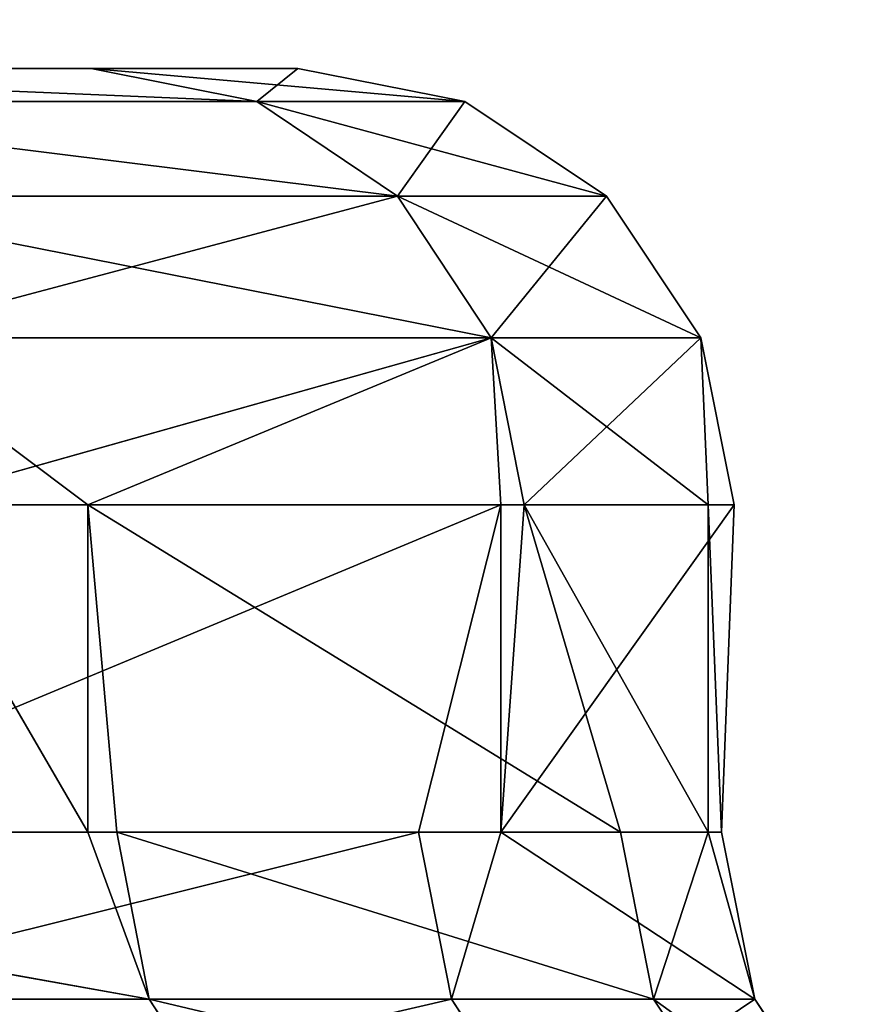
# Model space of a CAD drawing. Extents: x 0.04 to 8.7, y -7.15 to 0.
# Tile 422 of 464: x 6.908 to 6.9846, y -1.4328 to -1.344. Entities that reach past the tile are written whole.
import ezdxf

# ---------------------------------------------------------------- set-up
doc = ezdxf.new("R2010")
doc.units = 0
doc.header["$MEASUREMENT"] = 0
doc.layers.get('0').update_dxf_attribs({"linetype": 'CONTINUOUS'})

# ---------------------------------------------------------------- blocks, each defined once
blk = doc.blocks.new('ACE_M_STL')
at = {"color": 0}
for p, q in [((6.858709, -1.348425, -0.612422), (6.914412, -1.348425, -0.30846)), ((6.914412, -1.348425, 0.30846), (6.858709, -1.348425, 0.612422)), ((6.914412, -1.348425, 0.30846), (6.858709, -1.348425, 0.612422)), ((6.858709, -1.348425, -0.612422), (6.914412, -1.348425, -0.30846)), ((6.914412, -1.348425, -0.30846), (6.933071, -1.348425)), ((6.933071, -1.348425), (6.914412, -1.348425, 0.30846)), ((6.929369, -1.351422, 0.310276), (6.914412, -1.348425, 0.30846)), ((6.914412, -1.348425, -0.30846), (6.929369, -1.351422, -0.310276)), ((6.914412, -1.348425, -0.30846), (6.933071, -1.348425)), ((6.914412, -1.348425, -0.30846), (6.929369, -1.351422, -0.310276)), ((6.929369, -1.351422, 0.310276), (6.914412, -1.348425, 0.30846)), ((6.933071, -1.348425), (6.914412, -1.348425, 0.30846)), ((6.933071, -1.348425), (6.948137, -1.351422)), ((6.933071, -1.348425), (6.948137, -1.351422)), ((6.929369, -1.351422, 0.310276), (6.873338, -1.351422, 0.616028)), ((6.929369, -1.351422, 0.310276), (6.873338, -1.351422, 0.616028)), ((6.873338, -1.351422, -0.616028), (6.929369, -1.351422, -0.310276)), ((6.873338, -1.351422, -0.616028), (6.929369, -1.351422, -0.310276)), ((6.929369, -1.351422, 0.310276), (6.942048, -1.359956, 0.311816)), ((6.929369, -1.351422, 0.310276), (6.942048, -1.359956, 0.311816)), ((6.929369, -1.351422, 0.310276), (6.948137, -1.351422)), ((6.929369, -1.351422, -0.310276), (6.948137, -1.351422)), ((6.929369, -1.351422, -0.310276), (6.942048, -1.359956, -0.311816)), ((6.929369, -1.351422, -0.310276), (6.948137, -1.351422)), ((6.929369, -1.351422, -0.310276), (6.942048, -1.359956, -0.311816)), ((6.929369, -1.351422, 0.310276), (6.948137, -1.351422)), ((6.960909, -1.359956), (6.948137, -1.351422)), ((6.960909, -1.359956), (6.948137, -1.351422)), ((6.942048, -1.359956, 0.311816), (6.885739, -1.359956, 0.619084)), ((6.885739, -1.359956, -0.619084), (6.942048, -1.359956, -0.311816)), ((6.942048, -1.359956, 0.311816), (6.885739, -1.359956, 0.619084)), ((6.885739, -1.359956, -0.619084), (6.942048, -1.359956, -0.311816)), ((6.960909, -1.359956), (6.942048, -1.359956, 0.311816)), ((6.942048, -1.359956, 0.311816), (6.95052, -1.372729, 0.312844)), ((6.960909, -1.359956), (6.942048, -1.359956, 0.311816)), ((6.960909, -1.359956), (6.942048, -1.359956, -0.311816)), ((6.95052, -1.372729, -0.312844), (6.942048, -1.359956, -0.311816)), ((6.942048, -1.359956, 0.311816), (6.95052, -1.372729, 0.312844)), ((6.95052, -1.372729, -0.312844), (6.942048, -1.359956, -0.311816)), ((6.960909, -1.359956), (6.942048, -1.359956, -0.311816)), ((6.960909, -1.359956), (6.969444, -1.372729)), ((6.960909, -1.359956), (6.969444, -1.372729)), ((6.894025, -1.372729, 0.621127), (6.91412, -1.387795, 0.547434)), ((6.95052, -1.372729, 0.312844), (6.894025, -1.372729, 0.621127)), ((6.95052, -1.372729, 0.312844), (6.894025, -1.372729, 0.621127)), ((6.894025, -1.372729, 0.621127), (6.91412, -1.387795, 0.547434)), ((6.95052, -1.372729, -0.312844), (6.894025, -1.372729, -0.621127)), ((6.95052, -1.372729, -0.312844), (6.894025, -1.372729, -0.621127)), ((6.896935, -1.387795, -0.621844), (6.95052, -1.372729, -0.312844)), ((6.896935, -1.387795, -0.621844), (6.95052, -1.372729, -0.312844)), ((6.95052, -1.372729, 0.312844), (6.91412, -1.387795, 0.547434)), ((6.95052, -1.372729, 0.312844), (6.91412, -1.387795, 0.547434)), ((6.953496, -1.387795, 0.313206), (6.95052, -1.372729, 0.312844)), ((6.95052, -1.372729, 0.312844), (6.9701, -1.387795, 0.11028)), ((6.969444, -1.372729), (6.95052, -1.372729, 0.312844)), ((6.95052, -1.372729, -0.312844), (6.969444, -1.372729)), ((6.953496, -1.387795, 0.313206), (6.95052, -1.372729, 0.312844)), ((6.969444, -1.372729), (6.95052, -1.372729, 0.312844)), ((6.95052, -1.372729, 0.312844), (6.9701, -1.387795, 0.11028)), ((6.951395, -1.387795, -0.330046), (6.95052, -1.372729, -0.312844)), ((6.951395, -1.387795, -0.330046), (6.95052, -1.372729, -0.312844)), ((6.953496, -1.387795, -0.313206), (6.95052, -1.372729, -0.312844)), ((6.953496, -1.387795, -0.313206), (6.95052, -1.372729, -0.312844)), ((6.95052, -1.372729, -0.312844), (6.969444, -1.372729)), ((6.969444, -1.372729), (6.9701, -1.387795, 0.11028)), ((6.972441, -1.387795), (6.969444, -1.372729)), ((6.972441, -1.387795), (6.969444, -1.372729)), ((6.969444, -1.372729), (6.9701, -1.387795, 0.11028)), ((6.951395, -1.387795, -0.330046), (6.880549, -1.417323, -0.684912)), ((6.951395, -1.387795, -0.330046), (6.880549, -1.417323, -0.684912)), ((6.896935, -1.387795, 0.621844), (6.91412, -1.417323, 0.547434)), ((6.896935, -1.387795, 0.621844), (6.91412, -1.417323, 0.547434)), ((6.896935, -1.387795, 0.621844), (6.91412, -1.387795, 0.547434)), ((6.951395, -1.387795, -0.330046), (6.896935, -1.387795, -0.621844)), ((6.896935, -1.387795, 0.621844), (6.91412, -1.387795, 0.547434)), ((6.951395, -1.387795, -0.330046), (6.896935, -1.387795, -0.621844)), ((6.91412, -1.387795, 0.547434), (6.91412, -1.417323, 0.547434)), ((6.91412, -1.387795, 0.547434), (6.91412, -1.417323, 0.547434)), ((6.91412, -1.387795, 0.547434), (6.916721, -1.417323, 0.53522)), ((6.91412, -1.387795, 0.547434), (6.916721, -1.417323, 0.53522)), ((6.91412, -1.387795, 0.547434), (6.962176, -1.417323, 0.230729)), ((6.91412, -1.387795, 0.547434), (6.962176, -1.417323, 0.230729)), ((6.91412, -1.387795, 0.547434), (6.953496, -1.387795, 0.313206)), ((6.91412, -1.387795, 0.547434), (6.953496, -1.387795, 0.313206)), ((6.951395, -1.387795, -0.330046), (6.943963, -1.417323, -0.383649)), ((6.951395, -1.387795, -0.330046), (6.943963, -1.417323, -0.383649)), ((6.951395, -1.417323, -0.330046), (6.951395, -1.387795, -0.330046)), ((6.972441, -1.387795), (6.951395, -1.417323, -0.330046)), ((6.972441, -1.387795), (6.951395, -1.417323, -0.330046)), ((6.953496, -1.387795, -0.313206), (6.951395, -1.417323, -0.330046)), ((6.953496, -1.387795, -0.313206), (6.951395, -1.417323, -0.330046)), ((6.953496, -1.387795, -0.313206), (6.951395, -1.387795, -0.330046)), ((6.951395, -1.417323, -0.330046), (6.951395, -1.387795, -0.330046)), ((6.953496, -1.387795, -0.313206), (6.951395, -1.387795, -0.330046)), ((6.953496, -1.387795, 0.313206), (6.962176, -1.417323, 0.230729)), ((6.953496, -1.387795, 0.313206), (6.962176, -1.417323, 0.230729)), ((6.953496, -1.387795, 0.313206), (6.9701, -1.417323, 0.11028)), ((6.953496, -1.387795, 0.313206), (6.9701, -1.417323, 0.11028)), ((6.953496, -1.387795, 0.313206), (6.9701, -1.387795, 0.11028)), ((6.972441, -1.387795), (6.953496, -1.387795, -0.313206)), ((6.953496, -1.387795, 0.313206), (6.9701, -1.387795, 0.11028)), ((6.972441, -1.387795), (6.953496, -1.387795, -0.313206)), ((6.9701, -1.387795, 0.11028), (6.9701, -1.417323, 0.11028)), ((6.9701, -1.387795, 0.11028), (6.9701, -1.417323, 0.11028)), ((6.9701, -1.387795, 0.11028), (6.9713, -1.417323, -0.077)), ((6.9701, -1.387795, 0.11028), (6.9713, -1.417323, -0.077)), ((6.9701, -1.387795, 0.11028), (6.972441, -1.387795)), ((6.9701, -1.387795, 0.11028), (6.972441, -1.387795)), ((6.972441, -1.387795), (6.9713, -1.417323, -0.077)), ((6.972441, -1.387795), (6.9713, -1.417323, -0.077)), ((6.91412, -1.417323, 0.547434), (6.835572, -1.417323, 0.832197)), ((6.835572, -1.417323, 0.832197), (6.919654, -1.432389, 0.535837)), ((6.835572, -1.417323, 0.832197), (6.919654, -1.432389, 0.535837)), ((6.91412, -1.417323, 0.547434), (6.835572, -1.417323, 0.832197)), ((6.880549, -1.417323, -0.684912), (6.943963, -1.417323, -0.383649)), ((6.880549, -1.417323, -0.684912), (6.943963, -1.417323, -0.383649)), ((6.916721, -1.417323, 0.53522), (6.91412, -1.417323, 0.547434)), ((6.91412, -1.417323, 0.547434), (6.919654, -1.432389, 0.535837)), ((6.916721, -1.417323, 0.53522), (6.91412, -1.417323, 0.547434)), ((6.91412, -1.417323, 0.547434), (6.919654, -1.432389, 0.535837)), ((6.962176, -1.417323, 0.230729), (6.916721, -1.417323, 0.53522)), ((6.916721, -1.417323, 0.53522), (6.919654, -1.432389, 0.535837)), ((6.962176, -1.417323, 0.230729), (6.916721, -1.417323, 0.53522)), ((6.916721, -1.417323, 0.53522), (6.919654, -1.432389, 0.535837)), ((6.943963, -1.417323, -0.383649), (6.951395, -1.417323, -0.330046)), ((6.943963, -1.417323, -0.383649), (6.951395, -1.417323, -0.330046)), ((6.943963, -1.417323, -0.383649), (6.946927, -1.432389, -0.384091)), ((6.943963, -1.417323, -0.383649), (6.946927, -1.432389, -0.384091)), ((6.951395, -1.417323, -0.330046), (6.946927, -1.432389, -0.384091)), ((6.951395, -1.417323, -0.330046), (6.946927, -1.432389, -0.384091)), ((6.951395, -1.417323, -0.330046), (6.9713, -1.417323, -0.077)), ((6.974295, -1.432389, -0.077089), (6.951395, -1.417323, -0.330046)), ((6.951395, -1.417323, -0.330046), (6.9713, -1.417323, -0.077)), ((6.974295, -1.432389, -0.077089), (6.951395, -1.417323, -0.330046)), ((6.9701, -1.417323, 0.11028), (6.962176, -1.417323, 0.230729)), ((6.962176, -1.417323, 0.230729), (6.965161, -1.432389, 0.230996)), ((6.962176, -1.417323, 0.230729), (6.965161, -1.432389, 0.230996)), ((6.9701, -1.417323, 0.11028), (6.962176, -1.417323, 0.230729)), ((6.9701, -1.417323, 0.11028), (6.965161, -1.432389, 0.230996)), ((6.9701, -1.417323, 0.11028), (6.965161, -1.432389, 0.230996)), ((6.9713, -1.417323, -0.077), (6.9701, -1.417323, 0.11028)), ((6.9701, -1.417323, 0.11028), (6.974295, -1.432389, -0.077089)), ((6.9701, -1.417323, 0.11028), (6.974295, -1.432389, -0.077089)), ((6.9713, -1.417323, -0.077), (6.9701, -1.417323, 0.11028)), ((6.9713, -1.417323, -0.077), (6.974295, -1.432389, -0.077089)), ((6.9713, -1.417323, -0.077), (6.974295, -1.432389, -0.077089)), ((6.919654, -1.432389, 0.535837), (6.838411, -1.432389, 0.833157)), ((6.919654, -1.432389, 0.535837), (6.838411, -1.432389, 0.833157)), ((6.88344, -1.432389, -0.685702), (6.946927, -1.432389, -0.384091)), ((6.88344, -1.432389, -0.685702), (6.946927, -1.432389, -0.384091)), ((6.965161, -1.432389, 0.230996), (6.919654, -1.432389, 0.535837)), ((6.928006, -1.445162, 0.537595), (6.919654, -1.432389, 0.535837)), ((6.965161, -1.432389, 0.230996), (6.919654, -1.432389, 0.535837)), ((6.928006, -1.445162, 0.537595), (6.919654, -1.432389, 0.535837)), ((6.946927, -1.432389, -0.384091), (6.974295, -1.432389, -0.077089)), ((6.955368, -1.445162, -0.385351), (6.946927, -1.432389, -0.384091)), ((6.946927, -1.432389, -0.384091), (6.974295, -1.432389, -0.077089)), ((6.955368, -1.445162, -0.385351), (6.946927, -1.432389, -0.384091)), ((6.974295, -1.432389, -0.077089), (6.965161, -1.432389, 0.230996)), ((6.973662, -1.445162, 0.231753), (6.965161, -1.432389, 0.230996)), ((6.974295, -1.432389, -0.077089), (6.965161, -1.432389, 0.230996)), ((6.973662, -1.445162, 0.231753), (6.965161, -1.432389, 0.230996)), ((6.982826, -1.445162, -0.077342), (6.974295, -1.432389, -0.077089)), ((6.982826, -1.445162, -0.077342), (6.974295, -1.432389, -0.077089))]:
    blk.add_line(p, q, dxfattribs=at)
mesh = blk.add_polyface(dxfattribs=at)
corners = [(7.010384, -1.889764, 3.435782), (6.53937, 0, 3.750504), (6.53937, -1.889764, 3.750504), (7.010384, 0, 3.435782)]
mesh.append_faces([[corners[k] for k in face] for face in [(0, 1, 2), (1, 0, 3)]], dxfattribs={"vtx0": -1, "color": 0})
mesh = blk.add_polyface(dxfattribs=at)
corners = [(7.010384, 0, -3.435782), (6.53937, -1.889764, -3.750504), (6.53937, 0, -3.750504), (7.010384, -1.889764, -3.435782)]
mesh.append_faces([[corners[k] for k in face] for face in [(0, 1, 2), (1, 0, 3)]], dxfattribs={"vtx0": -1, "color": 0})
mesh = blk.add_polyface(dxfattribs=at)
corners = [(4.682476, -1.348425, -2.540397), (4.065556, -1.348425, -2.540397), (4.374016, -1.348425, -2.559055), (4.986437, -1.348425, -2.484694), (3.761594, -1.348425, -2.484694), (5.281469, -1.348425, -2.392758), (3.466562, -1.348425, -2.392758), (5.563268, -1.348425, -2.265931), (3.184763, -1.348425, -2.265931), (4.374016, -1.348425, -2.258858), (4.662872, -1.348425, -2.240313), (5.827724, -1.348425, -2.106061), (4.946985, -1.348425, -2.184982), (5.22169, -1.348425, -2.093774), (6.070983, -1.348425, -1.91548), (5.482477, -1.348425, -1.968185), (5.725062, -1.348425, -1.81028), (6.289496, -1.348425, -1.696967), (5.945464, -1.348425, -1.622649), (6.480077, -1.348425, -1.453709), (6.140062, -1.348425, -1.408375), (6.639946, -1.348425, -1.189252), (6.305662, -1.348425, -1.170975), (6.766774, -1.348425, -0.907453), (6.439544, -1.348425, -0.914348), (6.53951, -1.348425, -0.642707), (6.858709, -1.348425, -0.612422), (6.603919, -1.348425, -0.360514), (6.914412, -1.348425, -0.30846), (6.631713, -1.348425, -0.0724), (6.933071, -1.348425), (6.622436, -1.348425, 0.216902), (6.914412, -1.348425, 0.30846), (6.57624, -1.348425, 0.502643), (6.858709, -1.348425, 0.612422), (6.493883, -1.348425, 0.780131), (6.766774, -1.348425, 0.907453), (6.376718, -1.348425, 1.044808), (6.639946, -1.348425, 1.189252), (6.226668, -1.348425, 1.292331), (6.480077, -1.348425, 1.453709), (6.046198, -1.348425, 1.518632), (6.289496, -1.348425, 1.696967), (5.838272, -1.348425, 1.719998), (6.070983, -1.348425, 1.91548), (5.606301, -1.348425, 1.893122), (5.354098, -1.348425, 2.035161), (5.827724, -1.348425, 2.106061), (5.085801, -1.348425, 2.143782), (5.563268, -1.348425, 2.265931), (4.805816, -1.348425, 2.217203), (4.518741, -1.348425, 2.254217), (4.22929, -1.348425, 2.254217), (4.085159, -1.348425, -2.240313), (2.920307, -1.348425, -2.106061), (3.801046, -1.348425, -2.184982), (3.526341, -1.348425, -2.093774), (2.677048, -1.348425, -1.91548), (3.265554, -1.348425, -1.968185), (3.022969, -1.348425, -1.81028), (2.458535, -1.348425, -1.696967), (2.802567, -1.348425, -1.622649), (2.267955, -1.348425, -1.453709), (2.607969, -1.348425, -1.408375), (2.108085, -1.348425, -1.189252), (2.442369, -1.348425, -1.170975), (1.981257, -1.348425, -0.907453), (2.308487, -1.348425, -0.914348), (2.208521, -1.348425, -0.642707), (1.889322, -1.348425, -0.612422), (2.144112, -1.348425, -0.360514), (1.833619, -1.348425, -0.30846), (2.116318, -1.348425, -0.0724), (1.814961, -1.348425), (2.125595, -1.348425, 0.216902), (1.833619, -1.348425, 0.30846), (2.171792, -1.348425, 0.502643), (1.889322, -1.348425, 0.612422), (2.254148, -1.348425, 0.780131), (1.981257, -1.348425, 0.907453), (2.371313, -1.348425, 1.044808), (2.108085, -1.348425, 1.189252), (2.521363, -1.348425, 1.292331), (2.267955, -1.348425, 1.453709), (2.701833, -1.348425, 1.518632), (2.458535, -1.348425, 1.696967), (2.909759, -1.348425, 1.719998), (2.677048, -1.348425, 1.91548), (3.14173, -1.348425, 1.893122), (3.393934, -1.348425, 2.035161), (2.920307, -1.348425, 2.106061), (3.662231, -1.348425, 2.143782), (3.184763, -1.348425, 2.265931), (3.942215, -1.348425, 2.217203), (5.281469, -1.348425, 2.392758), (3.466562, -1.348425, 2.392758), (4.986437, -1.348425, 2.484694), (3.761594, -1.348425, 2.484694), (4.682476, -1.348425, 2.540397), (4.065556, -1.348425, 2.540397), (4.374016, -1.348425, 2.559055)]
mesh.append_faces([[corners[k] for k in face] for face in [(0, 1, 2), (99, 98, 100)]], dxfattribs={"vtx0": -1, "color": 0})
mesh.append_faces([[corners[k] for k in face] for face in [(1, 3, 4), (4, 5, 6), (6, 7, 8), (9, 7, 10), (10, 11, 12), (12, 11, 13), (13, 14, 15), (15, 14, 16), (16, 17, 18), (18, 19, 20), (20, 21, 22), (22, 23, 24), (24, 23, 25), (25, 26, 27), (27, 28, 29), (29, 30, 31), (31, 32, 33), (33, 34, 35), (35, 36, 37), (37, 38, 39), (39, 40, 41), (41, 42, 43), (43, 44, 45), (45, 44, 46), (46, 47, 48), (48, 49, 50), (50, 49, 51), (51, 49, 52), (8, 53, 54), (53, 8, 9), (54, 56, 57), (57, 59, 60), (60, 61, 62), (62, 63, 64), (64, 65, 66), (66, 68, 69), (69, 70, 71), (71, 72, 73), (73, 74, 75), (75, 76, 77), (77, 78, 79), (79, 80, 81), (81, 82, 83), (83, 84, 85), (85, 86, 87), (87, 89, 90), (90, 91, 92), (92, 94, 95), (95, 96, 97), (97, 98, 99)]], dxfattribs={"vtx0": -1, "vtx1": -1, "color": 0})
mesh.append_faces([[corners[k] for k in face] for face in [(8, 7, 9), (92, 52, 49)]], dxfattribs={"vtx0": -1, "vtx1": -1, "vtx2": -1, "color": 0})
mesh.append_faces([[corners[k] for k in face] for face in [(1, 0, 3), (4, 3, 5), (6, 5, 7), (10, 7, 11), (13, 11, 14), (16, 14, 17), (18, 17, 19), (20, 19, 21), (22, 21, 23), (25, 23, 26), (27, 26, 28), (29, 28, 30), (31, 30, 32), (33, 32, 34), (35, 34, 36), (37, 36, 38), (39, 38, 40), (41, 40, 42), (43, 42, 44), (46, 44, 47), (48, 47, 49), (54, 53, 55), (54, 55, 56), (57, 56, 58), (57, 58, 59), (60, 59, 61), (62, 61, 63), (64, 63, 65), (66, 65, 67), (66, 67, 68), (69, 68, 70), (71, 70, 72), (73, 72, 74), (75, 74, 76), (77, 76, 78), (79, 78, 80), (81, 80, 82), (83, 82, 84), (85, 84, 86), (87, 86, 88), (87, 88, 89), (90, 89, 91), (92, 91, 93), (92, 93, 52), (92, 49, 94), (95, 94, 96), (97, 96, 98)]], dxfattribs={"vtx0": -1, "vtx2": -1, "color": 0})
mesh = blk.add_polyface(dxfattribs=at)
corners = [(6.929369, -1.351422, 0.310276), (6.858709, -1.348425, 0.612422), (6.914412, -1.348425, 0.30846), (6.873338, -1.351422, 0.616028)]
mesh.append_faces([[corners[k] for k in face] for face in [(0, 1, 2), (1, 0, 3)]], dxfattribs={"vtx0": -1, "color": 0})
mesh = blk.add_polyface(dxfattribs=at)
corners = [(6.929369, -1.351422, -0.310276), (6.858709, -1.348425, -0.612422), (6.873338, -1.351422, -0.616028), (6.914412, -1.348425, -0.30846)]
mesh.append_faces([[corners[k] for k in face] for face in [(0, 1, 2), (1, 0, 3)]], dxfattribs={"vtx0": -1, "color": 0})
mesh = blk.add_polyface(dxfattribs=at)
corners = [(6.948137, -1.351422), (6.914412, -1.348425, -0.30846), (6.929369, -1.351422, -0.310276), (6.933071, -1.348425)]
mesh.append_faces([[corners[k] for k in face] for face in [(0, 1, 2), (1, 0, 3)]], dxfattribs={"vtx0": -1, "color": 0})
mesh = blk.add_polyface(dxfattribs=at)
corners = [(6.929369, -1.351422, 0.310276), (6.933071, -1.348425), (6.948137, -1.351422), (6.914412, -1.348425, 0.30846)]
mesh.append_faces([[corners[k] for k in face] for face in [(0, 1, 2), (1, 0, 3)]], dxfattribs={"vtx0": -1, "color": 0})
mesh = blk.add_polyface(dxfattribs=at)
corners = [(6.942048, -1.359956, 0.311816), (6.873338, -1.351422, 0.616028), (6.929369, -1.351422, 0.310276), (6.885739, -1.359956, 0.619084)]
mesh.append_faces([[corners[k] for k in face] for face in [(0, 1, 2), (1, 0, 3)]], dxfattribs={"vtx0": -1, "color": 0})
mesh = blk.add_polyface(dxfattribs=at)
corners = [(6.942048, -1.359956, -0.311816), (6.873338, -1.351422, -0.616028), (6.885739, -1.359956, -0.619084), (6.929369, -1.351422, -0.310276)]
mesh.append_faces([[corners[k] for k in face] for face in [(0, 1, 2), (1, 0, 3)]], dxfattribs={"vtx0": -1, "color": 0})
mesh = blk.add_polyface(dxfattribs=at)
corners = [(6.942048, -1.359956, 0.311816), (6.948137, -1.351422), (6.960909, -1.359956), (6.929369, -1.351422, 0.310276)]
mesh.append_faces([[corners[k] for k in face] for face in [(0, 1, 2), (1, 0, 3)]], dxfattribs={"vtx0": -1, "color": 0})
mesh = blk.add_polyface(dxfattribs=at)
corners = [(6.960909, -1.359956), (6.929369, -1.351422, -0.310276), (6.942048, -1.359956, -0.311816), (6.948137, -1.351422)]
mesh.append_faces([[corners[k] for k in face] for face in [(0, 1, 2), (1, 0, 3)]], dxfattribs={"vtx0": -1, "color": 0})
mesh = blk.add_polyface(dxfattribs=at)
corners = [(6.885739, -1.359956, 0.619084), (6.95052, -1.372729, 0.312844), (6.894025, -1.372729, 0.621127), (6.942048, -1.359956, 0.311816)]
mesh.append_faces([[corners[k] for k in face] for face in [(0, 1, 2), (1, 0, 3)]], dxfattribs={"vtx0": -1, "color": 0})
mesh = blk.add_polyface(dxfattribs=at)
corners = [(6.942048, -1.359956, -0.311816), (6.894025, -1.372729, -0.621127), (6.95052, -1.372729, -0.312844), (6.885739, -1.359956, -0.619084)]
mesh.append_faces([[corners[k] for k in face] for face in [(0, 1, 2), (1, 0, 3)]], dxfattribs={"vtx0": -1, "color": 0})
mesh = blk.add_polyface(dxfattribs=at)
corners = [(6.942048, -1.359956, 0.311816), (6.969444, -1.372729), (6.95052, -1.372729, 0.312844), (6.960909, -1.359956)]
mesh.append_faces([[corners[k] for k in face] for face in [(0, 1, 2), (1, 0, 3)]], dxfattribs={"vtx0": -1, "color": 0})
mesh = blk.add_polyface(dxfattribs=at)
corners = [(6.960909, -1.359956), (6.95052, -1.372729, -0.312844), (6.969444, -1.372729), (6.942048, -1.359956, -0.311816)]
mesh.append_faces([[corners[k] for k in face] for face in [(0, 1, 2), (1, 0, 3)]], dxfattribs={"vtx0": -1, "color": 0})
mesh = blk.add_polyface(dxfattribs=at)
corners = [(6.894025, -1.372729, 0.621127), (6.91412, -1.387795, 0.547434), (6.896935, -1.387795, 0.621844)]
mesh.append_faces([[corners[k] for k in face] for face in [(0, 1, 2)]], dxfattribs={"color": 0})
mesh = blk.add_polyface(dxfattribs=at)
corners = [(6.95052, -1.372729, 0.312844), (6.91412, -1.387795, 0.547434), (6.894025, -1.372729, 0.621127)]
mesh.append_faces([[corners[k] for k in face] for face in [(0, 1, 2)]], dxfattribs={"color": 0})
mesh = blk.add_polyface(dxfattribs=at)
corners = [(6.894025, -1.372729, -0.621127), (6.896935, -1.387795, -0.621844), (6.95052, -1.372729, -0.312844)]
mesh.append_faces([[corners[k] for k in face] for face in [(0, 1, 2)]], dxfattribs={"color": 0})
mesh = blk.add_polyface(dxfattribs=at)
corners = [(6.95052, -1.372729, -0.312844), (6.896935, -1.387795, -0.621844), (6.951395, -1.387795, -0.330046)]
mesh.append_faces([[corners[k] for k in face] for face in [(0, 1, 2)]], dxfattribs={"color": 0})
mesh = blk.add_polyface(dxfattribs=at)
corners = [(6.95052, -1.372729, 0.312844), (6.953496, -1.387795, 0.313206), (6.91412, -1.387795, 0.547434)]
mesh.append_faces([[corners[k] for k in face] for face in [(0, 1, 2)]], dxfattribs={"color": 0})
mesh = blk.add_polyface(dxfattribs=at)
corners = [(6.95052, -1.372729, 0.312844), (6.9701, -1.387795, 0.11028), (6.953496, -1.387795, 0.313206)]
mesh.append_faces([[corners[k] for k in face] for face in [(0, 1, 2)]], dxfattribs={"color": 0})
mesh = blk.add_polyface(dxfattribs=at)
corners = [(6.969444, -1.372729), (6.9701, -1.387795, 0.11028), (6.95052, -1.372729, 0.312844)]
mesh.append_faces([[corners[k] for k in face] for face in [(0, 1, 2)]], dxfattribs={"color": 0})
mesh = blk.add_polyface(dxfattribs=at)
corners = [(6.95052, -1.372729, -0.312844), (6.951395, -1.387795, -0.330046), (6.953496, -1.387795, -0.313206)]
mesh.append_faces([[corners[k] for k in face] for face in [(0, 1, 2)]], dxfattribs={"color": 0})
mesh = blk.add_polyface(dxfattribs=at)
corners = [(6.969444, -1.372729), (6.953496, -1.387795, -0.313206), (6.972441, -1.387795), (6.95052, -1.372729, -0.312844)]
mesh.append_faces([[corners[k] for k in face] for face in [(0, 1, 2), (1, 0, 3)]], dxfattribs={"vtx0": -1, "color": 0})
mesh = blk.add_polyface(dxfattribs=at)
corners = [(6.969444, -1.372729), (6.972441, -1.387795), (6.9701, -1.387795, 0.11028)]
mesh.append_faces([[corners[k] for k in face] for face in [(0, 1, 2)]], dxfattribs={"color": 0})
mesh = blk.add_polyface(dxfattribs=at)
corners = [(6.896935, -1.387795, 0.621844), (6.91412, -1.417323, 0.547434), (6.835572, -1.417323, 0.832197)]
mesh.append_faces([[corners[k] for k in face] for face in [(0, 1, 2)]], dxfattribs={"color": 0})
mesh = blk.add_polyface(dxfattribs=at)
corners = [(6.951395, -1.387795, -0.330046), (6.880549, -1.417323, -0.684912), (6.943963, -1.417323, -0.383649)]
mesh.append_faces([[corners[k] for k in face] for face in [(0, 1, 2)]], dxfattribs={"color": 0})
mesh = blk.add_polyface(dxfattribs=at)
corners = [(6.896935, -1.387795, -0.621844), (6.880549, -1.417323, -0.684912), (6.951395, -1.387795, -0.330046)]
mesh.append_faces([[corners[k] for k in face] for face in [(0, 1, 2)]], dxfattribs={"color": 0})
mesh = blk.add_polyface(dxfattribs=at)
corners = [(6.91412, -1.387795, 0.547434), (6.91412, -1.417323, 0.547434), (6.896935, -1.387795, 0.621844)]
mesh.append_faces([[corners[k] for k in face] for face in [(0, 1, 2)]], dxfattribs={"color": 0})
mesh = blk.add_polyface(dxfattribs=at)
corners = [(6.91412, -1.387795, 0.547434), (6.916721, -1.417323, 0.53522), (6.91412, -1.417323, 0.547434)]
mesh.append_faces([[corners[k] for k in face] for face in [(0, 1, 2)]], dxfattribs={"color": 0})
mesh = blk.add_polyface(dxfattribs=at)
corners = [(6.91412, -1.387795, 0.547434), (6.962176, -1.417323, 0.230729), (6.916721, -1.417323, 0.53522)]
mesh.append_faces([[corners[k] for k in face] for face in [(0, 1, 2)]], dxfattribs={"color": 0})
mesh = blk.add_polyface(dxfattribs=at)
corners = [(6.953496, -1.387795, 0.313206), (6.962176, -1.417323, 0.230729), (6.91412, -1.387795, 0.547434)]
mesh.append_faces([[corners[k] for k in face] for face in [(0, 1, 2)]], dxfattribs={"color": 0})
mesh = blk.add_polyface(dxfattribs=at)
corners = [(6.951395, -1.387795, -0.330046), (6.943963, -1.417323, -0.383649), (6.951395, -1.417323, -0.330046)]
mesh.append_faces([[corners[k] for k in face] for face in [(0, 1, 2)]], dxfattribs={"color": 0})
mesh = blk.add_polyface(dxfattribs=at)
corners = [(6.972441, -1.387795), (6.951395, -1.417323, -0.330046), (6.9713, -1.417323, -0.077)]
mesh.append_faces([[corners[k] for k in face] for face in [(0, 1, 2)]], dxfattribs={"color": 0})
mesh = blk.add_polyface(dxfattribs=at)
corners = [(6.953496, -1.387795, -0.313206), (6.951395, -1.417323, -0.330046), (6.972441, -1.387795)]
mesh.append_faces([[corners[k] for k in face] for face in [(0, 1, 2)]], dxfattribs={"color": 0})
mesh = blk.add_polyface(dxfattribs=at)
corners = [(6.951395, -1.387795, -0.330046), (6.951395, -1.417323, -0.330046), (6.953496, -1.387795, -0.313206)]
mesh.append_faces([[corners[k] for k in face] for face in [(0, 1, 2)]], dxfattribs={"color": 0})
mesh = blk.add_polyface(dxfattribs=at)
corners = [(6.953496, -1.387795, 0.313206), (6.9701, -1.417323, 0.11028), (6.962176, -1.417323, 0.230729)]
mesh.append_faces([[corners[k] for k in face] for face in [(0, 1, 2)]], dxfattribs={"color": 0})
mesh = blk.add_polyface(dxfattribs=at)
corners = [(6.9701, -1.387795, 0.11028), (6.9701, -1.417323, 0.11028), (6.953496, -1.387795, 0.313206)]
mesh.append_faces([[corners[k] for k in face] for face in [(0, 1, 2)]], dxfattribs={"color": 0})
mesh = blk.add_polyface(dxfattribs=at)
corners = [(6.9701, -1.387795, 0.11028), (6.9713, -1.417323, -0.077), (6.9701, -1.417323, 0.11028)]
mesh.append_faces([[corners[k] for k in face] for face in [(0, 1, 2)]], dxfattribs={"color": 0})
mesh = blk.add_polyface(dxfattribs=at)
corners = [(6.972441, -1.387795), (6.9713, -1.417323, -0.077), (6.9701, -1.387795, 0.11028)]
mesh.append_faces([[corners[k] for k in face] for face in [(0, 1, 2)]], dxfattribs={"color": 0})
mesh = blk.add_polyface(dxfattribs=at)
corners = [(6.835572, -1.417323, 0.832197), (6.919654, -1.432389, 0.535837), (6.838411, -1.432389, 0.833157)]
mesh.append_faces([[corners[k] for k in face] for face in [(0, 1, 2)]], dxfattribs={"color": 0})
mesh = blk.add_polyface(dxfattribs=at)
corners = [(6.91412, -1.417323, 0.547434), (6.919654, -1.432389, 0.535837), (6.835572, -1.417323, 0.832197)]
mesh.append_faces([[corners[k] for k in face] for face in [(0, 1, 2)]], dxfattribs={"color": 0})
mesh = blk.add_polyface(dxfattribs=at)
corners = [(6.943963, -1.417323, -0.383649), (6.88344, -1.432389, -0.685702), (6.946927, -1.432389, -0.384091), (6.880549, -1.417323, -0.684912)]
mesh.append_faces([[corners[k] for k in face] for face in [(0, 1, 2), (1, 0, 3)]], dxfattribs={"vtx0": -1, "color": 0})
mesh = blk.add_polyface(dxfattribs=at)
corners = [(6.916721, -1.417323, 0.53522), (6.919654, -1.432389, 0.535837), (6.91412, -1.417323, 0.547434)]
mesh.append_faces([[corners[k] for k in face] for face in [(0, 1, 2)]], dxfattribs={"color": 0})
mesh = blk.add_polyface(dxfattribs=at)
corners = [(6.916721, -1.417323, 0.53522), (6.965161, -1.432389, 0.230996), (6.919654, -1.432389, 0.535837), (6.962176, -1.417323, 0.230729)]
mesh.append_faces([[corners[k] for k in face] for face in [(0, 1, 2), (1, 0, 3)]], dxfattribs={"vtx0": -1, "color": 0})
mesh = blk.add_polyface(dxfattribs=at)
corners = [(6.943963, -1.417323, -0.383649), (6.946927, -1.432389, -0.384091), (6.951395, -1.417323, -0.330046)]
mesh.append_faces([[corners[k] for k in face] for face in [(0, 1, 2)]], dxfattribs={"color": 0})
mesh = blk.add_polyface(dxfattribs=at)
corners = [(6.951395, -1.417323, -0.330046), (6.946927, -1.432389, -0.384091), (6.974295, -1.432389, -0.077089)]
mesh.append_faces([[corners[k] for k in face] for face in [(0, 1, 2)]], dxfattribs={"color": 0})
mesh = blk.add_polyface(dxfattribs=at)
corners = [(6.951395, -1.417323, -0.330046), (6.974295, -1.432389, -0.077089), (6.9713, -1.417323, -0.077)]
mesh.append_faces([[corners[k] for k in face] for face in [(0, 1, 2)]], dxfattribs={"color": 0})
mesh = blk.add_polyface(dxfattribs=at)
corners = [(6.9701, -1.417323, 0.11028), (6.965161, -1.432389, 0.230996), (6.962176, -1.417323, 0.230729)]
mesh.append_faces([[corners[k] for k in face] for face in [(0, 1, 2)]], dxfattribs={"color": 0})
mesh = blk.add_polyface(dxfattribs=at)
corners = [(6.9701, -1.417323, 0.11028), (6.974295, -1.432389, -0.077089), (6.965161, -1.432389, 0.230996)]
mesh.append_faces([[corners[k] for k in face] for face in [(0, 1, 2)]], dxfattribs={"color": 0})
mesh = blk.add_polyface(dxfattribs=at)
corners = [(6.9713, -1.417323, -0.077), (6.974295, -1.432389, -0.077089), (6.9701, -1.417323, 0.11028)]
mesh.append_faces([[corners[k] for k in face] for face in [(0, 1, 2)]], dxfattribs={"color": 0})
mesh = blk.add_polyface(dxfattribs=at)
corners = [(6.838411, -1.432389, 0.833157), (6.928006, -1.445162, 0.537595), (6.846496, -1.445162, 0.83589), (6.919654, -1.432389, 0.535837)]
mesh.append_faces([[corners[k] for k in face] for face in [(0, 1, 2), (1, 0, 3)]], dxfattribs={"vtx0": -1, "color": 0})
mesh = blk.add_polyface(dxfattribs=at)
corners = [(6.946927, -1.432389, -0.384091), (6.891672, -1.445162, -0.687951), (6.955368, -1.445162, -0.385351), (6.88344, -1.432389, -0.685702)]
mesh.append_faces([[corners[k] for k in face] for face in [(0, 1, 2), (1, 0, 3)]], dxfattribs={"vtx0": -1, "color": 0})
mesh = blk.add_polyface(dxfattribs=at)
corners = [(6.919654, -1.432389, 0.535837), (6.973662, -1.445162, 0.231753), (6.928006, -1.445162, 0.537595), (6.965161, -1.432389, 0.230996)]
mesh.append_faces([[corners[k] for k in face] for face in [(0, 1, 2), (1, 0, 3)]], dxfattribs={"vtx0": -1, "color": 0})
mesh = blk.add_polyface(dxfattribs=at)
corners = [(6.974295, -1.432389, -0.077089), (6.955368, -1.445162, -0.385351), (6.982826, -1.445162, -0.077342), (6.946927, -1.432389, -0.384091)]
mesh.append_faces([[corners[k] for k in face] for face in [(0, 1, 2), (1, 0, 3)]], dxfattribs={"vtx0": -1, "color": 0})
mesh = blk.add_polyface(dxfattribs=at)
corners = [(6.965161, -1.432389, 0.230996), (6.982826, -1.445162, -0.077342), (6.973662, -1.445162, 0.231753), (6.974295, -1.432389, -0.077089)]
mesh.append_faces([[corners[k] for k in face] for face in [(0, 1, 2), (1, 0, 3)]], dxfattribs={"vtx0": -1, "color": 0})

msp = doc.modelspace()

# ---------------------------------------------------------------- block references
at = {"color": 0}
msp.add_blockref('ACE_M_STL', (0, 0), dxfattribs=at)

doc.saveas('drawing.dxf')
